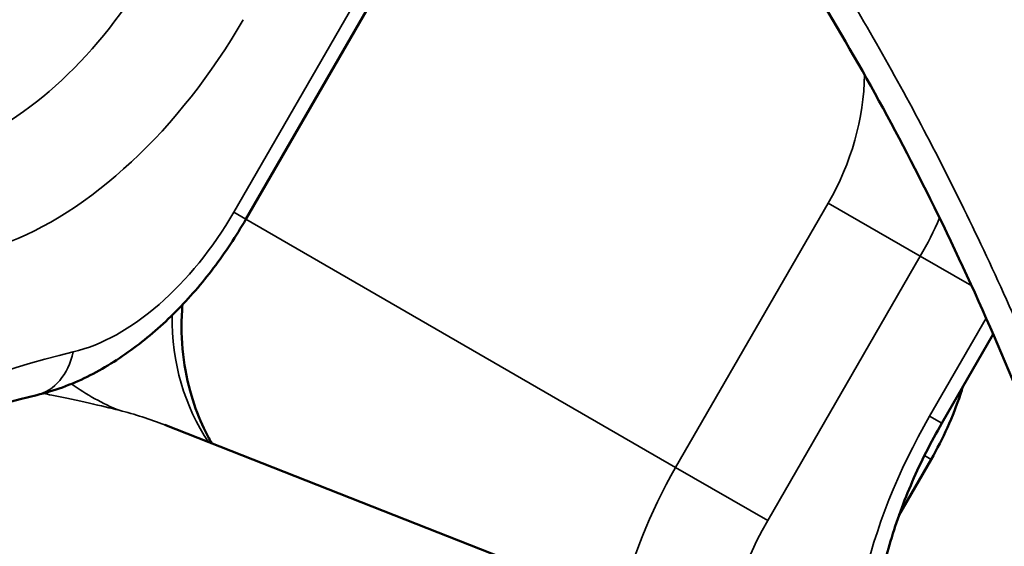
# Model space of a CAD drawing. Header units: millimetres. Extents: x 0 to 14369, y -869 to 2970.
# Tile 781 of 787: x 3885.31 to 3891.77, y 1960.47 to 1963.92. Entities that reach past the tile are written whole.
import ezdxf

# ---------------------------------------------------------------- set-up
doc = ezdxf.new("R2010")
doc.units = ezdxf.units.MM
doc.header["$LTSCALE"] = 10
doc.layers.add('Sichtbar (ISO)', color=7, linetype='Continuous', lineweight=50)
doc.layers.add('Sichtbar schmal (ISO)', color=7, linetype='Continuous', lineweight=35)

msp = doc.modelspace()

# ---------------------------------------------------------------- linework, layer by layer
at = {"layer": 'Sichtbar (ISO)'}
for p, q in [((3887.7974, 1964.3415), (3886.7974, 1962.6095)), ((3891.359, 1961.2727), (3891.6959, 1961.8564)), ((3888.9496, 1960.2071), (3886.265, 1961.2618)), ((3891.2893, 1961.0359), (3891.08, 1960.6735))]:
    msp.add_line(p, q, dxfattribs=at)
for points, knots in [([(3892.0699, 1960.9398), (3891.8392, 1961.5454), (3891.5769, 1962.1516), (3891.0184, 1963.2745), (3890.726, 1963.7987), (3890.1509, 1964.7028), (3889.8741, 1965.0949), (3889.0985, 1966.0705), (3888.5596, 1966.617), (3887.9183, 1967.1103), (3887.8038, 1967.1924), (3887.6905, 1967.2679)], [0, 0, 0, 0, 0.1982562, 0.1982562, 0.3766554, 0.3766554, 0.52201, 0.52201, 0.7660137, 0.7660137, 0.8191002, 0.8191002, 0.8191002, 0.8191002]), ([(3885.4259, 1961.4571), (3885.5403, 1961.4839), (3885.6505, 1961.525), (3885.8622, 1961.629), (3885.9637, 1961.692), (3886.1579, 1961.8359), (3886.2506, 1961.9168), (3886.426, 1962.0934), (3886.5087, 1962.1889), (3886.6624, 1962.3915), (3886.7334, 1962.4985), (3886.7974, 1962.6095)], [2.067114, 2.067114, 2.067114, 2.067114, 2.282009, 2.282009, 2.496905, 2.496905, 2.711801, 2.711801, 2.926697, 2.926697, 3.141593, 3.141593, 3.141593, 3.141593]), ([(3886.3813, 1962.0494), (3886.3803, 1962.0372), (3886.3794, 1962.025), (3886.3664, 1961.8186), (3886.3899, 1961.6232), (3886.4627, 1961.3766), (3886.4909, 1961.3041), (3886.5387, 1961.204), (3886.5566, 1961.1705), (3886.5746, 1961.1401)], [0.0642144, 0.0642144, 0.0642144, 0.0642144, 0.0683506, 0.0683506, 0.1342841, 0.1342841, 0.164221, 0.164221, 0.1807987, 0.1807987, 0.1807987, 0.1807987]), ([(3891.2893, 1961.0359), (3891.3284, 1961.1037), (3891.3642, 1961.1735), (3891.4284, 1961.3162), (3891.4568, 1961.3891), (3891.4869, 1961.4794), (3891.4921, 1961.4957), (3891.4972, 1961.512)], [1.5707963, 1.5707963, 1.5707963, 1.5707963, 1.6938923, 1.6938923, 1.8169882, 1.8169882, 1.8440203, 1.8440203, 1.8440203, 1.8440203]), ([(3885.4259, 1961.4571), (3884.8465, 1961.3216), (3884.2229, 1961.0592), (3882.9727, 1960.3001), (3882.3468, 1959.8076), (3881.1505, 1958.6346), (3880.5805, 1957.9534), (3879.5583, 1956.4706), (3879.1068, 1955.6686), (3878.3712, 1954.0294), (3878.0873, 1953.1924), (3877.7149, 1951.5749), (3877.6258, 1950.7945), (3877.6356, 1949.9873), (3877.6385, 1949.8932), (3877.6431, 1949.8004)], [5.208706, 5.208706, 5.208706, 5.208706, 5.523631, 5.523631, 5.833698, 5.833698, 6.145367, 6.145367, 6.458278, 6.458278, 6.771107, 6.771107, 7.082552, 7.082552, 7.124254, 7.124254, 7.124254, 7.124254]), ([(3890.9319, 1959.5025), (3890.9164, 1959.5863), (3890.9078, 1959.6821), (3890.9086, 1959.8923), (3890.9179, 1960.0066), (3890.9561, 1960.2468), (3890.985, 1960.3727), (3891.0616, 1960.6292), (3891.1094, 1960.7599), (3891.2221, 1961.0193), (3891.287, 1961.148), (3891.359, 1961.2727)], [5.3067748, 5.3067748, 5.3067748, 5.3067748, 5.5020569, 5.5020569, 5.697339, 5.697339, 5.8926211, 5.8926211, 6.0879032, 6.0879032, 6.2831853, 6.2831853, 6.2831853, 6.2831853])]:
    msp.add_open_spline(points, degree=3, knots=knots, dxfattribs=at)
at = {"layer": 'Sichtbar schmal (ISO)'}
for p, q in [((3887.718, 1964.3874), (3886.718, 1962.6553)), ((3890.6144, 1962.7151), (3889.6144, 1960.9831)), ((3890.6144, 1962.7151), (3891.218, 1962.3667)), ((3886.718, 1962.6553), (3886.7974, 1962.6095)), ((3889.6144, 1960.9831), (3886.7974, 1962.6095)), ((3891.218, 1962.3667), (3890.218, 1960.6346)), ((3891.555, 1962.1721), (3891.218, 1962.3667)), ((3891.2795, 1961.3185), (3891.6502, 1961.9605)), ((3891.359, 1961.2727), (3891.2795, 1961.3185)), ((3891.2455, 1961.0612), (3891.2893, 1961.0359)), ((3889.6144, 1960.9831), (3890.218, 1960.6346))]:
    msp.add_line(p, q, dxfattribs=at)
for centre, major_axis, ratio, start_param, end_param in [((3885.1759, 1964.8424), (-1, -1.7321), 0.57735, 0.594386, 1.570796), ((3885.5295, 1964.6383), (-1.25, -2.1651), 0.57735, 0.594386, 1.570796), ((3889.5537, 1963.3275), (-0.75, -1.299), 0.816497, 1.570796, 2.170845), ((3885.968, 1963.0884), (-0.75, -1.299), 0.57735, 0.496317, 1.570796), ((3889.8037, 1963.1832), (-1, -1.7321), 0.816497, 1.570796, 1.711693), ((3888.1196, 1962.3783), (-1.4136, -1.4148), 0.795145, 5.606064, 6.132251), ((3883.8514, 1953.6489), (-4.5, -7.7942), 0.57735, 3.63791, 5.553458), ((3885.312, 1961.944), (0.1139, -0.4869), 0.71798, 0, 0.978123), ((3886.6196, 1963.2444), (-0.4911, -1.9388), 0.817364, 5.962631, 6.179825), ((3883.5226, 1954.2811), (2.7424, 6.9806), 0.573047, 0, 0.072596), ((3892.5295, 1960.5969), (1.25, 2.1651), 0.57735, 1.570796, 2.547207), ((3890.6144, 1960.4057), (-1, -1.7321), 0.57735, 4.712389, 5.221198), ((3890.968, 1960.2016), (-0.75, -1.299), 0.57735, 4.712389, 5.501729)]:
    msp.add_ellipse(centre, major_axis=major_axis, ratio=ratio, start_param=start_param, end_param=end_param, dxfattribs=at)
for points, knots in [([(3887.5121, 1967.7078), (3887.7498, 1967.5495), (3888.1932, 1967.2106), (3888.7607, 1966.6846), (3889.2431, 1966.1675), (3889.6614, 1965.6636), (3890.0419, 1965.1573), (3890.4043, 1964.6287), (3890.7488, 1964.0791), (3891.0726, 1963.5157), (3891.3753, 1962.9436), (3891.6707, 1962.3372), (3891.9679, 1961.6704), (3892.1708, 1961.1679), (3892.2716, 1960.9034)], [0, 0, 0, 0, 0.0833333, 0.1666667, 0.25, 0.3333333, 0.4166667, 0.5, 0.5833333, 0.6666667, 0.75, 0.8333333, 0.9166667, 0.9999999, 0.9999999, 0.9999999, 0.9999999]), ([(3885.9676, 1961.3574), (3885.9103, 1961.3719), (3885.7795, 1961.4028), (3885.5988, 1961.4413), (3885.4876, 1961.464), (3885.4687, 1961.4678)], [0.0000011, 0.0000011, 0.0000011, 0.0000011, 0.1, 0.2, 0.2200833, 0.2200833, 0.2200833, 0.2200833])]:
    msp.add_open_spline(points, degree=3, knots=knots, dxfattribs=at)

doc.saveas('drawing.dxf')
